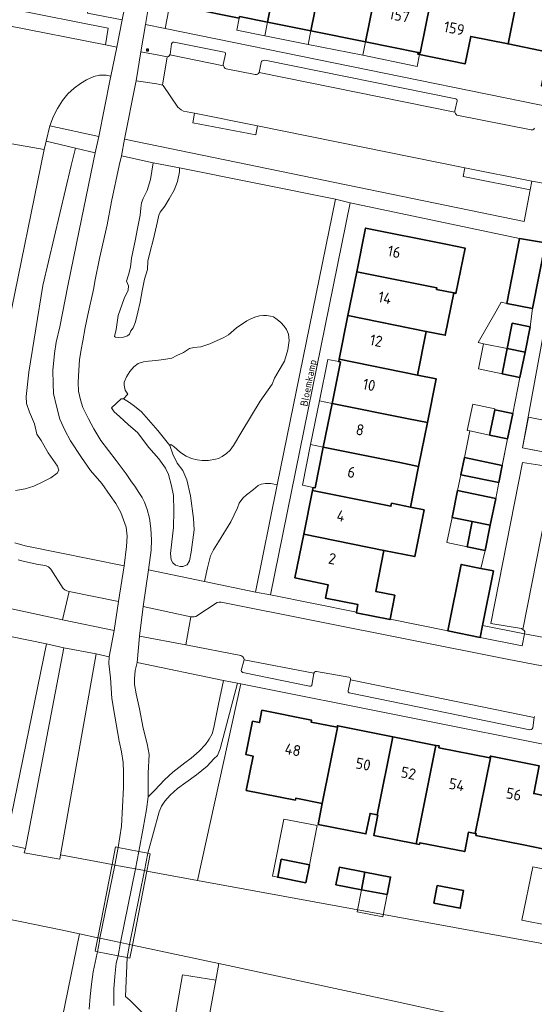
# Model space of a CAD drawing. Header units: metres. Extents: x 149984 to 156489, y 469398 to 478068.
# Tile 661 of 854: x 154614 to 154677, y 471740 to 471860. Entities that reach past the tile are written whole.
import ezdxf
from ezdxf.enums import TextEntityAlignment as Align

# ---------------------------------------------------------------- set-up
doc = ezdxf.new("R2010")
doc.units = ezdxf.units.M
doc.header["$LTSCALE"] = 0.75
for name, color, linetype, lineweight in [('B-WE-GK-BESCHOEIING-G', 252, 'GK-BESCHOEIING-SO', 18), ('B-WE-GR-BEPLANTING_CULTUUR_HEESTERS-GV', 252, 'Continuous', 18), ('B-WE-IE-MEUBILAIR-S', 252, 'Continuous', 25), ('B-WE-IE-TERREINAFSCHEIDING_KUNSTMATIG_MUUR-GV', 252, 'Continuous', 18), ('B-WE-KW-KUNSTWERK-GV', 6, 'Continuous', 18), ('B-WE-OG-BEBOUWING-GV', 6, 'Continuous', 35), ('B-WE-OG-BEBOUWING-T18', 1, 'Continuous', 18), ('B-WE-OG-BEBOUWING_LUIFEL-GV', 6, 'Continuous', 18), ('B-WE-OG-BEBOUWING_OVERBOUWING-GV', 6, 'Continuous', 18), ('B-WE-OG-TERREIN_BEGROEID-GV', 252, 'Continuous', 18), ('B-WE-OG-TERREIN_ERF-GV', 252, 'Continuous', 18), ('B-WE-OG-TERREIN_ONBEGROEID_ZAND-GV', 252, 'Continuous', 18), ('B-WE-OG-TOPOGRAFIE-T18', 7, 'Continuous', 18), ('B-WE-OG-WATER-GV', 252, 'Continuous', 18), ('B-WE-VH-GESLOTENVERHARDING_ASFALT-GV', 252, 'Continuous', 18), ('B-WE-VH-GESLOTENVERHARDING_BETON-GV', 252, 'Continuous', 18), ('B-WE-VH-HALFVERHARDING_GRASBETONSTEEN-GV', 252, 'Continuous', 18), ('B-WE-VH-OPENVERHARDING_BETONSTRAATSTEEN-GV', 252, 'Continuous', 18), ('B-WE-VH-OPENVERHARDING_STRAATBAKSTEEN-GV', 252, 'Continuous', 18), ('B-WE-VH-OPENVERHARDING_TEGEL-GV', 252, 'Continuous', 18)]:
    doc.layers.add(name, color=color, linetype=linetype, lineweight=lineweight)
doc.styles.add('NLCS-ISO', font='NLCS-ISO.ttf')
doc.styles.add('NLCS-ISO-M500-T18', font='NLCS-ISO.ttf', dxfattribs={"height": 0.9})
doc.styles.add('NLCS-ISO-M750-T18', font='NLCS-ISO.ttf', dxfattribs={"height": 1.35})
doc.linetypes.add('GK-BESCHOEIING-SO', pattern='A,18,-3,[1,NLCS.SHX,S=0.6,R=0,X=0,Y=0],-3', length=24)

# ---------------------------------------------------------------- blocks, each defined once
blk = doc.blocks.new('SIE-MEUBILAIR_BORD_VERKEER-SO')
blk.add_lwpolyline([(-0.5625, -0.5625), (0.5625, -0.5625), (0.5625, 0.5625), (-0.5625, 0.5625)], close=True)
at = {"style": 'NLCS-ISO'}
blk.add_text('vb', height=0.75, dxfattribs=at).set_placement((0, 0), align=Align.MIDDLE_CENTER)

msp = doc.modelspace()

# ---------------------------------------------------------------- linework, layer by layer
at = {"layer": 'B-WE-GK-BESCHOEIING-G', "flags": 128}
msp.add_lwpolyline([(154619.066, 471758.062), (154618.988, 471757.552), (154614.614, 471758.327), (154614.778, 471758.861)], dxfattribs=at)
at = {"layer": 'B-WE-GR-BEPLANTING_CULTUUR_HEESTERS-GV', "flags": 128}
for points in [[(154670.443, 471784.683), (154675.589, 471783.671), (154675.878, 471785.125), (154670.736, 471786.154)], [(154634.001, 471743.401), (154632.356, 471734.046), (154632.302, 471733.267), (154631.764, 471728.867), (154634.874, 471728.357), (154635.432, 471728.272), (154638.069, 471742.723)]]:
    msp.add_lwpolyline(points, close=True, dxfattribs=at)
at = {"layer": 'B-WE-IE-TERREINAFSCHEIDING_KUNSTMATIG_MUUR-GV', "flags": 128}
for points in [[(154623.32, 471746.27), (154623.593, 471746.216), (154623.828, 471747.504), (154623.901, 471747.862), (154625.716, 471756.823), (154626.15, 471758.968), (154625.822, 471759.032), (154625.4, 471756.882), (154623.643, 471747.917)], [(154629.344, 471756.147), (154627.531, 471747.088), (154627.214, 471745.506), (154627.559, 471745.439), (154627.868, 471747.016), (154629.647, 471756.091), (154630.061, 471758.201), (154629.767, 471758.259)]]:
    msp.add_lwpolyline(points, close=True, dxfattribs=at)
at = {"layer": 'B-WE-KW-KUNSTWERK-GV', "flags": 128}
msp.add_lwpolyline([(154625.4, 471756.882), (154623.643, 471747.917), (154623.32, 471746.27), (154623.593, 471746.216), (154626.11, 471745.723), (154627.214, 471745.506), (154627.559, 471745.439), (154627.868, 471747.016), (154629.647, 471756.091), (154630.061, 471758.201), (154629.767, 471758.259), (154628.665, 471758.475), (154626.15, 471758.968), (154625.822, 471759.032)], close=True, dxfattribs=at)
at = {"layer": 'B-WE-OG-BEBOUWING-GV', "flags": 128}
for points in [[(154644.415, 471859.983), (154646.764, 471871.654), (154646.554, 471871.696), (154646.083, 471869.343), (154642.852, 471869.961), (154642.916, 471870.219), (154643.386, 471872.573), (154637.319, 471873.786), (154635.84, 471866.509), (154634.867, 471866.71), (154634.109, 471862.977), (154635.082, 471862.779), (154634.864, 471861.702), (154640.934, 471860.468), (154641.001, 471860.672)], [(154651.577, 471868.205), (154651.585, 471868.245), (154651.827, 471868.193), (154652.298, 471870.547), (154646.764, 471871.654), (154644.415, 471859.983), (154649.724, 471858.913)], [(154651.585, 471868.245), (154651.577, 471868.205), (154649.724, 471858.913), (154656.413, 471857.563), (154658.765, 471869.253), (154653.256, 471870.355), (154653.158, 471869.864), (154652.783, 471867.987), (154651.827, 471868.193)], [(154664.989, 471865.507), (154664.753, 471865.554), (154663.654, 471865.793), (154664.132, 471868.18), (154658.765, 471869.253), (154656.413, 471857.563), (154662.86, 471856.262), (154663.12, 471856.211)], [(154673.867, 471857.317), (154675.149, 471863.687), (154675.159, 471863.736), (154675.636, 471866.087), (154675.76, 471866.698), (154665.379, 471868.735), (154664.797, 471865.77), (154664.753, 471865.554), (154664.989, 471865.507), (154663.12, 471856.211), (154662.86, 471856.262), (154662.818, 471856.058), (154668.596, 471854.877), (154669.291, 471858.236)], [(154684.285, 471850.587), (154686.463, 471861.411), (154675.149, 471863.687), (154673.867, 471857.317), (154678.768, 471856.334), (154677.945, 471852.204), (154681.055, 471851.584), (154681.523, 471851.491), (154681.454, 471851.145)], [(154655.344, 471829.437), (154665.147, 471827.457), (154665.109, 471827.27), (154667.208, 471826.851), (154667.487, 471826.795), (154668.604, 471832.331), (154666.228, 471832.811), (154656.426, 471834.791)], [(154675.28, 471833.507), (154673.692, 471825.556), (154676.845, 471824.927), (154678.455, 471832.998)], [(154654.263, 471824.082), (154663.85, 471822.146), (154666.174, 471821.677), (154667.208, 471826.851), (154665.109, 471827.27), (154665.147, 471827.457), (154655.344, 471829.437)], [(154654.263, 471824.082), (154653.182, 471818.728), (154662.768, 471816.792), (154663.85, 471822.146)], [(154673.747, 471820.047), (154675.94, 471819.603), (154676.566, 471822.696), (154674.373, 471823.14)], [(154675.94, 471819.603), (154673.747, 471820.047), (154673.121, 471816.954), (154675.314, 471816.51)], [(154662.768, 471816.792), (154653.182, 471818.728), (154653.124, 471818.441), (154653.34, 471818.397), (154652.316, 471813.33), (154661.687, 471811.437), (154663.995, 471810.971), (154665.077, 471816.326)], [(154651.235, 471807.975), (154660.606, 471806.083), (154662.914, 471805.617), (154663.995, 471810.971), (154661.687, 471811.437), (154652.316, 471813.33)], [(154671.606, 471809.441), (154673.813, 471808.995), (154674.44, 471812.095), (154672.234, 471812.542)], [(154649.938, 471802.664), (154659.524, 471800.729), (154659.598, 471801.096), (154661.907, 471800.63), (154662.914, 471805.617), (154660.606, 471806.083), (154651.235, 471807.975), (154650.228, 471802.988), (154650.012, 471803.032)], [(154672.74, 471803.641), (154673.154, 471805.738), (154668.521, 471806.694), (154668.089, 471804.6)], [(154659.524, 471800.729), (154649.938, 471802.664), (154648.857, 471797.31), (154658.673, 471795.329), (154662.431, 471794.57), (154663.586, 471800.291), (154661.907, 471800.63), (154659.598, 471801.096)], [(154669.477, 471798.87), (154671.681, 471798.416), (154672.354, 471801.686), (154667.686, 471802.649), (154667.012, 471799.379)], [(154669.477, 471798.87), (154668.839, 471795.778), (154671.043, 471795.323), (154671.681, 471798.416)], [(154660.016, 471789.841), (154657.66, 471790.317), (154658.673, 471795.329), (154648.857, 471797.31), (154647.775, 471791.956), (154651.838, 471791.134), (154651.509, 471789.503), (154655.484, 471788.7), (154655.296, 471787.772), (154655.281, 471787.697), (154659.414, 471786.862), (154659.429, 471786.937)], [(154670.736, 471786.154), (154672.068, 471792.832), (154670.542, 471793.136), (154668.131, 471793.617), (154666.507, 471785.469), (154670.443, 471784.683)], [(154651.121, 471764.351), (154653.034, 471773.859), (154652.962, 471773.873), (154652.928, 471773.697), (154649.742, 471774.33), (154649.787, 471774.557), (154643.724, 471775.761), (154643.427, 471774.261), (154642.58, 471774.429), (154641.768, 471770.337), (154642.639, 471770.164), (154641.806, 471765.966), (154647.829, 471764.77), (154647.874, 471764.995)], [(154659.74, 471772.527), (154653.034, 471773.859), (154651.121, 471764.351), (154650.613, 471761.792), (154656.466, 471760.63), (154656.963, 471763.137), (154657.817, 471762.968)], [(154657.817, 471762.968), (154657.905, 471762.95), (154657.41, 471760.457), (154662.612, 471759.424), (154665.036, 471771.475), (154659.74, 471772.527)], [(154662.612, 471759.424), (154663.019, 471759.343), (154663.063, 471759.561), (154668.55, 471758.472), (154669.018, 471760.831), (154669.839, 471760.668), (154671.744, 471770.135), (154671.687, 471770.146), (154671.644, 471769.931), (154665.399, 471771.171), (154665.444, 471771.394), (154665.036, 471771.475)], [(154681.733, 471764.591), (154677.004, 471765.56), (154677.678, 471768.956), (154671.744, 471770.135), (154669.839, 471760.668), (154669.957, 471760.645), (154669.92, 471760.456), (154675.76, 471759.296), (154680.47, 471758.319)], [(154649.094, 471754.64), (154649.533, 471756.851), (154646.097, 471757.534), (154645.658, 471755.322)], [(154656.338, 471755.948), (154653.206, 471756.55), (154652.793, 471754.404), (154655.926, 471753.802)], [(154655.926, 471753.802), (154659.058, 471753.2), (154659.471, 471755.346), (154656.338, 471755.948)], [(154664.777, 471752.142), (154668, 471751.525), (154668.414, 471753.688), (154665.191, 471754.305)]]:
    msp.add_lwpolyline(points, close=True, dxfattribs=at)
at = {"layer": 'B-WE-OG-BEBOUWING_LUIFEL-GV', "flags": 128}
for points in [[(154644.415, 471859.983), (154641.001, 471860.672), (154640.934, 471860.468), (154640.644, 471859.026), (154644.083, 471858.333)], [(154649.724, 471858.913), (154644.415, 471859.983), (154644.083, 471858.333), (154649.397, 471857.274)], [(154656.413, 471857.563), (154649.724, 471858.913), (154649.397, 471857.274), (154656.084, 471855.928)], [(154656.413, 471857.563), (154656.084, 471855.928), (154662.727, 471854.57), (154663.022, 471856.016), (154662.818, 471856.058), (154662.86, 471856.262)], [(154670.852, 471820.633), (154673.747, 471820.047), (154674.111, 471821.846), (154674.373, 471823.14), (154676.566, 471822.696), (154676.845, 471824.927), (154673.692, 471825.556), (154673.01, 471825.698), (154672.392, 471824.606), (154670.215, 471820.762)], [(154673.747, 471820.047), (154670.852, 471820.633), (154670.226, 471817.54), (154673.121, 471816.954)], [(154650.768, 471813.643), (154652.316, 471813.33), (154653.34, 471818.397), (154653.124, 471818.441), (154651.791, 471818.71)], [(154649.686, 471808.288), (154651.235, 471807.975), (154652.316, 471813.33), (154650.768, 471813.643)], [(154672.234, 471812.542), (154672.262, 471812.673), (154669.539, 471813.25), (154668.855, 471810.024), (154669.193, 471809.952), (154671.606, 471809.441)], [(154671.606, 471809.441), (154669.193, 471809.952), (154668.521, 471806.694), (154673.154, 471805.738), (154673.813, 471808.995)], [(154649.686, 471808.288), (154648.679, 471803.301), (154650.012, 471803.032), (154650.228, 471802.988), (154651.235, 471807.975)], [(154672.354, 471801.686), (154672.74, 471803.641), (154668.089, 471804.6), (154667.686, 471802.649)], [(154669.477, 471798.87), (154667.012, 471799.379), (154666.374, 471796.287), (154668.839, 471795.778)], [(154646.097, 471757.534), (154649.533, 471756.851), (154650.485, 471761.645), (154646.413, 471762.453), (154645.022, 471755.449), (154645.658, 471755.322)], [(154655.926, 471753.802), (154655.407, 471751.104), (154658.539, 471750.502), (154659.058, 471753.2)]]:
    msp.add_lwpolyline(points, close=True, dxfattribs=at)
at = {"layer": 'B-WE-OG-BEBOUWING_OVERBOUWING-GV', "flags": 128}
for points in [[(154675.616, 471807.881), (154684.521, 471806.116), (154685.263, 471809.863), (154676.359, 471811.628)], [(154678.859, 471749.406), (154680.208, 471755.944), (154676.908, 471756.624), (154675.56, 471750.086)]]:
    msp.add_lwpolyline(points, close=True, dxfattribs=at)
at = {"layer": 'B-WE-OG-TERREIN_BEGROEID-GV', "flags": 128}
for points in [[(154631.901, 471859.198), (154637.036, 471885.886), (154637.299, 471886.929), (154633.077, 471887.927), (154632.873, 471886.949), (154629.856, 471887.576), (154629.478, 471885.733), (154629.815, 471882.72), (154629.405, 471882.692), (154629.301, 471884.052), (154628.567, 471880.098), (154626.97, 471880.436)], [(154628.973, 471874.828), (154631.186, 471878.352), (154633.333, 471887.617), (154637.119, 471886.793), (154634.996, 471877.494), (154630.927, 471868.57), (154629.457, 471859.688), (154631.901, 471859.198)], [(154619.566, 471880.126), (154615.991, 471862.387), (154619.851, 471861.614), (154621.253, 471868.355), (154621.853, 471868.24), (154621.053, 471864.212), (154622.985, 471863.848), (154622.393, 471861.104), (154626.622, 471860.256), (154628.034, 471867.271)], [(154613.546, 471802.678), (154614.756, 471802.886), (154615.813, 471803.202), (154616.897, 471803.717), (154617.882, 471804.196), (154618.668, 471804.783), (154618.849, 471805.135), (154618.704, 471805.632), (154617.566, 471807.285), (154616.699, 471808.767), (154616.193, 471809.58), (154615.867, 471810.844), (154615.271, 471812.272), (154614.928, 471813.302), (154614.856, 471814.151), (154615.199, 471817.168), (154616.897, 471827.737), (154620.366, 471842.426), (154620.897, 471844.585), (154617.33, 471845.442), (154617.086, 471844.403), (154612.723, 471823.038)], [(154613.483, 471796.278), (154614.756, 471795.898), (154626.873, 471793.433), (154627.163, 471795.826), (154627.236, 471797.058), (154627.127, 471798.182), (154626.457, 471799.976), (154625.858, 471801.082), (154625.17, 471802.061), (154624.118, 471803.511), (154622.759, 471805.106), (154621.635, 471806.701), (154620.312, 471808.749), (154619.605, 471810.036), (154619.007, 471811.413), (154618.572, 471812.99), (154618.228, 471814.531), (154618.155, 471815.727), (154618.137, 471817.358), (154618.336, 471819.425), (154618.554, 471820.82), (154618.971, 471822.687), (154619.986, 471827.708), (154621.363, 471834.469), (154623.321, 471844.002), (154620.897, 471844.585), (154620.366, 471842.426), (154616.897, 471827.737), (154615.199, 471817.168), (154614.856, 471814.151), (154614.928, 471813.302), (154615.271, 471812.272), (154615.867, 471810.844), (154616.193, 471809.58), (154616.699, 471808.767), (154617.566, 471807.285), (154618.704, 471805.632), (154618.849, 471805.135), (154618.668, 471804.783), (154617.882, 471804.196), (154616.897, 471803.717), (154615.813, 471803.202), (154614.756, 471802.886), (154613.546, 471802.678)], [(154632.356, 471734.046), (154634.001, 471743.401), (154638.069, 471742.723), (154638.441, 471744.759), (154627.868, 471747.016), (154627.531, 471747.088), (154626.43, 471747.323), (154623.901, 471747.862), (154623.643, 471747.917), (154621.38, 471748.4), (154615.808, 471721.122)], [(154622.596, 471739.203), (154622.705, 471740.725), (154622.868, 471742.248), (154623.085, 471743.77), (154623.556, 471746.018), (154623.593, 471746.216), (154626.11, 471745.723), (154627.214, 471745.506), (154627.037, 471740.743), (154627.58, 471740.236), (154629.266, 471738.586)]]:
    msp.add_lwpolyline(points, dxfattribs=at)
for points in [[(154623.862, 471853.482), (154623.157, 471853.328), (154622.272, 471852.922), (154621.513, 471852.479), (154620.754, 471851.892), (154619.986, 471851.232), (154619.318, 471850.392), (154618.713, 471849.435), (154618.198, 471848.495), (154617.746, 471847.285), (154623.774, 471845.996), (154625.16, 471852.997), (154625.238, 471853.386), (154624.657, 471853.509)], [(154642.969, 471846.193), (154635.254, 471847.648), (154635.484, 471848.841), (154634.129, 471849.112), (154633.83, 471849.247), (154633.632, 471849.41), (154633.442, 471849.59), (154631.653, 471852.219), (154631.549, 471852.269), (154631.238, 471852.373), (154630.867, 471852.432), (154628.321, 471852.82), (154628.261, 471852.457), (154626.91, 471845.652), (154675.842, 471835.588), (154676.583, 471839.454), (154668.371, 471841.08), (154668.556, 471842.147), (154643.171, 471847.305)], [(154643.267, 471803.274), (154643.655, 471803.428), (154644.152, 471803.527), (154644.829, 471803.527), (154645.615, 471803.342), (154652.716, 471838.311), (154633.619, 471842.142), (154633.628, 471841.649), (154633.375, 471840.493), (154632.968, 471839.409), (154632.381, 471838.379), (154631.839, 471837.485), (154631.27, 471836.717), (154631.098, 471836.374), (154630.936, 471835.57), (154630.466, 471833.456), (154630.014, 471831.739), (154629.761, 471830.718), (154629.725, 471829.725), (154629.373, 471828.55), (154629.066, 471827.096), (154628.813, 471825.723), (154628.551, 471824.476), (154628.271, 471823.302), (154627.982, 471822.579), (154627.693, 471822.209), (154627.521, 471821.793), (154627.286, 471821.604), (154626.78, 471821.432), (154626.229, 471821.405), (154625.823, 471821.414), (154625.687, 471821.531), (154625.895, 471822.389), (154626.13, 471824.097), (154626.88, 471826.166), (154627.349, 471827.186), (154627.404, 471827.701), (154627.169, 471828.27), (154627.394, 471829.065), (154627.656, 471829.987), (154627.747, 471831.116), (154628.253, 471833.429), (154628.46, 471834.522), (154628.804, 471836.356), (154628.912, 471837.223), (154629.002, 471837.891), (154629.183, 471838.397), (154629.671, 471839.391), (154630.087, 471840.728), (154630.421, 471842.774), (154626.529, 471843.64), (154626.239, 471842.444), (154625.297, 471838.057), (154624.771, 471835.175), (154623.865, 471831.07), (154623.303, 471828.451), (154623.112, 471827.255), (154622.433, 471824.173), (154622.088, 471822.615), (154621.807, 471820.965), (154621.59, 471819.905), (154621.4, 471818.645), (154621.3, 471817.376), (154621.246, 471815.881), (154621.282, 471814.83), (154621.526, 471813.779), (154621.789, 471812.818), (154622.487, 471811.431), (154623.158, 471810.217), (154624.019, 471808.776), (154625.867, 471806.347), (154627.1, 471804.698), (154627.68, 471803.855), (154628.242, 471803.058), (154628.586, 471802.559), (154629.067, 471801.789), (154629.347, 471801.236), (154629.683, 471800.321), (154629.964, 471799.269), (154630.145, 471798.028), (154630.217, 471796.632), (154630.163, 471795.363), (154629.855, 471792.971), (154636.708, 471791.544), (154637.079, 471793.184), (154637.431, 471794.656), (154637.801, 471795.406), (154638.407, 471796.363), (154639.942, 471798.812), (154640.755, 471800.537), (154640.963, 471801.115), (154641.388, 471801.729), (154641.83, 471802.154), (154642.707, 471802.777)], [(154627.349, 471827.186), (154626.88, 471826.166), (154626.13, 471824.097), (154625.895, 471822.389), (154625.687, 471821.531), (154625.823, 471821.414), (154626.229, 471821.405), (154626.78, 471821.432), (154627.286, 471821.604), (154627.521, 471821.793), (154627.693, 471822.209), (154627.982, 471822.579), (154628.271, 471823.302), (154628.551, 471824.476), (154628.813, 471825.723), (154629.066, 471827.096), (154629.373, 471828.55), (154629.725, 471829.725), (154629.761, 471830.718), (154630.014, 471831.739), (154630.466, 471833.456), (154630.936, 471835.57), (154631.098, 471836.374), (154631.27, 471836.717), (154631.839, 471837.485), (154632.381, 471838.379), (154632.968, 471839.409), (154633.375, 471840.493), (154633.628, 471841.649), (154633.619, 471842.142), (154630.421, 471842.774), (154630.087, 471840.728), (154629.671, 471839.391), (154629.183, 471838.397), (154629.002, 471837.891), (154628.912, 471837.223), (154628.804, 471836.356), (154628.46, 471834.522), (154628.253, 471833.429), (154627.747, 471831.116), (154627.656, 471829.987), (154627.394, 471829.065), (154627.169, 471828.27), (154627.404, 471827.701)], [(154634.052, 471793.346), (154633.727, 471793.382), (154633.149, 471793.527), (154632.806, 471793.798), (154632.625, 471794.195), (154632.553, 471794.954), (154632.697, 471796.363), (154632.914, 471798.152), (154632.95, 471800.194), (154632.896, 471802.055), (154632.679, 471803.247), (154632.282, 471804.62), (154631.938, 471805.379), (154631.107, 471806.553), (154629.897, 471807.927), (154628.488, 471809.751), (154627.385, 471810.709), (154626.301, 471811.739), (154625.633, 471812.281), (154625.326, 471812.769), (154626.482, 471813.889), (154626.771, 471813.889), (154627.304, 471814.458), (154627.006, 471814.946), (154626.88, 471815.56), (154626.88, 471815.93), (154627.142, 471816.572), (154627.539, 471817.24), (154628.063, 471817.809), (154628.578, 471818.207), (154629.228, 471818.397), (154629.852, 471818.487), (154630.755, 471818.568), (154631.74, 471818.695), (154632.697, 471818.875), (154633.303, 471819.182), (154634.125, 471819.562), (154634.874, 471820.032), (154635.389, 471820.167), (154636.266, 471820.248), (154637.368, 471820.628), (154639.057, 471821.378), (154639.644, 471821.712), (154640.629, 471822.561), (154641.866, 471823.446), (154642.436, 471823.717), (154642.969, 471823.925), (154643.42, 471824.025), (154643.926, 471824.088), (154644.269, 471824.097), (154644.766, 471824.016), (154645.155, 471823.907), (154645.615, 471823.591), (154646.049, 471823.248), (154646.447, 471822.769), (154646.754, 471822.362), (154646.989, 471821.82), (154647.079, 471821.043), (154646.916, 471819.887), (154646.501, 471818.514), (154645.832, 471817.376), (154645.272, 471816.4), (154644.965, 471815.695), (154643.52, 471813.6), (154641.279, 471809.878), (154640.249, 471808.179), (154639.861, 471807.619), (154639.382, 471807.195), (154638.867, 471806.815), (154638.407, 471806.571), (154638.027, 471806.481), (154637.196, 471806.328), (154636.428, 471806.328), (154635.805, 471806.4), (154635.1, 471806.58), (154634.45, 471806.851), (154633.763, 471807.321), (154632.959, 471808.035), (154632.589, 471808.297), (154632.444, 471808.161), (154632.824, 471807.132), (154633.366, 471805.993), (154634.034, 471805.126), (154634.522, 471803.97), (154634.974, 471802.018), (154635.335, 471799.236), (154635.443, 471797.863), (154635.064, 471795.135), (154634.847, 471794.051), (154634.558, 471793.581)], [(154633.727, 471793.382), (154634.052, 471793.346), (154634.558, 471793.581), (154634.847, 471794.051), (154635.064, 471795.135), (154635.443, 471797.863), (154635.335, 471799.236), (154634.974, 471802.018), (154634.522, 471803.97), (154634.034, 471805.126), (154633.366, 471805.993), (154632.824, 471807.132), (154632.444, 471808.161), (154630.981, 471810.022), (154628.975, 471812.299), (154628.144, 471813.003), (154627.404, 471813.509), (154626.771, 471813.889), (154626.482, 471813.889), (154625.326, 471812.769), (154625.633, 471812.281), (154626.301, 471811.739), (154627.385, 471810.709), (154628.488, 471809.751), (154629.897, 471807.927), (154631.107, 471806.553), (154631.938, 471805.379), (154632.282, 471804.62), (154632.679, 471803.247), (154632.896, 471802.055), (154632.95, 471800.194), (154632.914, 471798.152), (154632.697, 471796.363), (154632.553, 471794.954), (154632.625, 471794.195), (154632.806, 471793.798), (154633.149, 471793.527)], [(154643.655, 471803.428), (154643.267, 471803.274), (154642.707, 471802.777), (154641.83, 471802.154), (154641.388, 471801.729), (154640.963, 471801.115), (154640.755, 471800.537), (154639.942, 471798.812), (154638.407, 471796.363), (154637.801, 471795.406), (154637.431, 471794.656), (154637.079, 471793.184), (154636.708, 471791.544), (154642.96, 471790.225), (154645.615, 471803.342), (154644.829, 471803.527), (154644.152, 471803.527)], [(154617.367, 471783.89), (154612.337, 471759.377), (154614.778, 471758.861), (154619.496, 471783.41)], [(154619.066, 471758.062), (154625.4, 471756.882), (154625.716, 471756.823), (154628.24, 471756.353), (154629.344, 471756.147), (154629.647, 471756.091), (154635.842, 471754.937), (154641.136, 471778.99), (154640.721, 471779.078), (154638.6, 471771.03), (154638.292, 471770.251), (154637.857, 471769.816), (154637.023, 471768.928), (154635.737, 471767.877), (154634.395, 471766.934), (154633.398, 471766.209), (154632.492, 471765.393), (154631.858, 471764.65), (154631.441, 471764.034), (154631.151, 471763.327), (154629.767, 471758.259), (154628.665, 471758.475), (154626.15, 471758.968), (154626.547, 471761.587), (154626.765, 471766.318), (154626.783, 471768.185), (154626.747, 471769.363), (154626.529, 471770.686), (154626.239, 471771.991), (154625.732, 471775.036), (154625.351, 471777.211), (154625.188, 471779.731), (154624.988, 471781.507), (154625.024, 471782.31), (154623.448, 471782.685)], [(154639.035, 471779.404), (154628.441, 471781.606), (154628.206, 471780.628), (154628.115, 471779.613), (154628.133, 471778.906), (154628.332, 471777.764), (154628.749, 471775.933), (154629.184, 471773.559), (154629.692, 471771.656), (154629.909, 471770.351), (154629.819, 471768.049), (154629.819, 471765.185), (154630.607, 471765.973), (154631.803, 471767.26), (154632.837, 471768.203), (154634.305, 471769.327), (154635.066, 471769.907), (154636.045, 471770.777), (154636.824, 471771.574), (154637.277, 471772.227), (154637.64, 471772.897), (154637.857, 471773.677), (154638.419, 471776.522)]]:
    msp.add_lwpolyline(points, close=True, dxfattribs=at)
at = {"layer": 'B-WE-OG-TERREIN_ERF-GV', "flags": 128}
for points in [[(154637.036, 471885.886), (154631.901, 471859.198), (154677.504, 471849.918), (154758.487, 471833.605), (154780.201, 471829.4), (154783.037, 471852.456), (154783.246, 471854.159), (154777.601, 471855.448), (154656.446, 471881.819), (154655.389, 471876.626), (154653.327, 471877.046), (154651.265, 471877.466), (154652.293, 471882.723), (154649.549, 471883.32)], [(154648.857, 471797.31), (154649.938, 471802.664), (154650.012, 471803.032), (154650.228, 471802.988), (154651.235, 471807.975), (154652.316, 471813.33), (154653.34, 471818.397), (154653.124, 471818.441), (154653.182, 471818.728), (154654.263, 471824.082), (154655.344, 471829.437), (154656.426, 471834.791), (154666.228, 471832.811), (154668.604, 471832.331), (154667.487, 471826.795), (154667.208, 471826.851), (154666.174, 471821.677), (154663.85, 471822.146), (154662.768, 471816.792), (154665.077, 471816.326), (154663.995, 471810.971), (154662.914, 471805.617), (154661.907, 471800.63), (154663.586, 471800.291), (154662.431, 471794.57), (154658.673, 471795.329), (154657.66, 471790.317), (154660.016, 471789.841), (154659.429, 471786.937), (154666.507, 471785.469), (154668.131, 471793.617), (154670.542, 471793.136), (154671.043, 471795.323), (154668.839, 471795.778), (154669.477, 471798.87), (154667.012, 471799.379), (154667.686, 471802.649), (154672.354, 471801.686), (154672.74, 471803.641), (154668.089, 471804.6), (154668.521, 471806.694), (154673.154, 471805.738), (154673.185, 471805.894), (154673.813, 471808.995), (154671.606, 471809.441), (154672.234, 471812.542), (154674.44, 471812.095), (154675.314, 471816.51), (154673.121, 471816.954), (154673.747, 471820.047), (154674.373, 471823.14), (154676.566, 471822.696), (154676.845, 471824.927), (154673.692, 471825.556), (154675.28, 471833.507), (154654.523, 471837.864), (154644.766, 471789.913), (154655.296, 471787.772), (154655.484, 471788.7), (154651.509, 471789.503), (154651.838, 471791.134), (154647.775, 471791.956)], [(154768.402, 471730.713), (154771.157, 471752.88), (154728.834, 471761.417), (154681.238, 471770.987), (154641.136, 471778.99), (154635.842, 471754.937)], [(154499.451, 471751.006), (154498.279, 471744.791), (154527.724, 471738.848), (154569.875, 471730.439), (154615.808, 471721.122), (154621.38, 471748.4), (154619.128, 471748.881), (154597.572, 471753.281), (154576.231, 471757.609), (154503.985, 471772.405), (154501.667, 471761.916), (154501.062, 471758.939)], [(154649.094, 471754.64), (154645.658, 471755.322), (154646.097, 471757.534), (154649.533, 471756.851)], [(154655.926, 471753.802), (154652.793, 471754.404), (154653.206, 471756.55), (154656.338, 471755.948), (154659.471, 471755.346), (154659.058, 471753.2)], [(154664.777, 471752.142), (154665.191, 471754.305), (154668.414, 471753.688), (154668, 471751.525)], [(154638.441, 471744.759), (154638.069, 471742.723), (154635.432, 471728.272), (154633.476, 471717.549), (154666.671, 471710.845), (154667.981, 471710.572), (154701.435, 471703.873), (154702.339, 471703.691), (154713.3, 471701.482), (154714.242, 471701.271), (154763.275, 471691.236), (154766.94, 471709.733), (154767.294, 471711.362), (154768.052, 471717.069), (154754.334, 471719.433), (154659.899, 471740.18)]]:
    msp.add_lwpolyline(points, close=True, dxfattribs=at)
for points in [[(154678.768, 471856.334), (154673.867, 471857.317), (154669.291, 471858.236), (154668.596, 471854.877), (154662.818, 471856.058), (154662.86, 471856.262), (154656.413, 471857.563), (154649.724, 471858.913), (154644.415, 471859.983), (154641.001, 471860.672)], [(154680.205, 471832.778), (154675.616, 471807.881), (154680.208, 471806.971)], [(154612.337, 471759.377), (154617.367, 471783.89), (154574.238, 471792.654)], [(154680.47, 471758.319), (154675.76, 471759.296), (154669.92, 471760.456), (154669.957, 471760.645), (154669.839, 471760.668), (154669.018, 471760.831), (154668.55, 471758.472), (154663.063, 471759.561), (154663.019, 471759.343), (154662.612, 471759.424), (154657.41, 471760.457), (154657.905, 471762.95), (154657.817, 471762.968), (154656.963, 471763.137), (154656.466, 471760.63), (154650.613, 471761.792), (154651.121, 471764.351), (154647.874, 471764.995), (154647.829, 471764.77), (154641.806, 471765.966), (154642.639, 471770.164), (154641.768, 471770.337), (154642.58, 471774.429), (154643.427, 471774.261), (154643.724, 471775.761), (154649.787, 471774.557), (154649.742, 471774.33), (154652.928, 471773.697), (154652.962, 471773.873), (154653.034, 471773.859), (154659.74, 471772.527), (154665.036, 471771.475), (154665.444, 471771.394), (154665.399, 471771.171), (154671.644, 471769.931), (154671.687, 471770.146), (154671.744, 471770.135), (154677.678, 471768.956), (154677.004, 471765.56), (154681.733, 471764.591)]]:
    msp.add_lwpolyline(points, dxfattribs=at)
at = {"layer": 'B-WE-OG-TERREIN_ONBEGROEID_ZAND-GV', "flags": 128}
msp.add_lwpolyline([(154633.303, 471819.182), (154632.697, 471818.875), (154631.74, 471818.695), (154630.755, 471818.568), (154629.852, 471818.487), (154629.228, 471818.397), (154628.578, 471818.207), (154628.063, 471817.809), (154627.539, 471817.24), (154627.142, 471816.572), (154626.88, 471815.93), (154626.88, 471815.56), (154627.006, 471814.946), (154627.304, 471814.458), (154626.771, 471813.889), (154627.404, 471813.509), (154628.144, 471813.003), (154628.975, 471812.299), (154630.981, 471810.022), (154632.444, 471808.161), (154632.589, 471808.297), (154632.959, 471808.035), (154633.763, 471807.321), (154634.45, 471806.851), (154635.1, 471806.58), (154635.805, 471806.4), (154636.428, 471806.328), (154637.196, 471806.328), (154638.027, 471806.481), (154638.407, 471806.571), (154638.867, 471806.815), (154639.382, 471807.195), (154639.861, 471807.619), (154640.249, 471808.179), (154641.279, 471809.878), (154643.52, 471813.6), (154644.965, 471815.695), (154645.272, 471816.4), (154645.832, 471817.376), (154646.501, 471818.514), (154646.916, 471819.887), (154647.079, 471821.043), (154646.989, 471821.82), (154646.754, 471822.362), (154646.447, 471822.769), (154646.049, 471823.248), (154645.615, 471823.591), (154645.155, 471823.907), (154644.766, 471824.016), (154644.269, 471824.097), (154643.926, 471824.088), (154643.42, 471824.025), (154642.969, 471823.925), (154642.436, 471823.717), (154641.866, 471823.446), (154640.629, 471822.561), (154639.644, 471821.712), (154639.057, 471821.378), (154637.368, 471820.628), (154636.266, 471820.248), (154635.389, 471820.167), (154634.874, 471820.032), (154634.125, 471819.562)], close=True, dxfattribs=at)
at = {"layer": 'B-WE-OG-WATER-GV', "flags": 128}
for points in [[(154768.402, 471730.713), (154635.842, 471754.937), (154629.647, 471756.091), (154629.344, 471756.147), (154628.24, 471756.353), (154625.716, 471756.823), (154625.4, 471756.882), (154619.066, 471758.062), (154618.988, 471757.552), (154614.614, 471758.327), (154614.778, 471758.861), (154612.337, 471759.377)], [(154597.572, 471753.281), (154619.128, 471748.881), (154621.38, 471748.4), (154623.643, 471747.917), (154623.901, 471747.862), (154626.43, 471747.323), (154627.531, 471747.088), (154627.868, 471747.016), (154638.441, 471744.759), (154659.899, 471740.18), (154754.334, 471719.433)]]:
    msp.add_lwpolyline(points, dxfattribs=at)
at = {"layer": 'B-WE-VH-GESLOTENVERHARDING_ASFALT-GV', "flags": 128}
for points in [[(154628.909, 471856.372), (154629.457, 471859.688), (154630.927, 471868.57)], [(154628.034, 471867.271), (154626.622, 471860.256), (154625.955, 471856.946), (154625.238, 471853.386), (154625.16, 471852.997), (154623.774, 471845.996), (154623.321, 471844.002), (154621.363, 471834.469), (154619.986, 471827.708), (154618.971, 471822.687), (154618.554, 471820.82), (154618.336, 471819.425), (154618.137, 471817.358), (154618.155, 471815.727), (154618.228, 471814.531), (154618.572, 471812.99), (154619.007, 471811.413), (154619.605, 471810.036), (154620.312, 471808.749), (154621.635, 471806.701), (154622.759, 471805.106), (154624.118, 471803.511), (154625.17, 471802.061), (154625.858, 471801.082), (154626.457, 471799.976), (154627.127, 471798.182), (154627.236, 471797.058), (154627.163, 471795.826), (154626.873, 471793.433), (154626.167, 471789.083), (154625.641, 471785.512), (154625.024, 471782.31), (154624.988, 471781.507), (154625.188, 471779.731), (154625.351, 471777.211), (154625.732, 471775.036), (154626.239, 471771.991), (154626.529, 471770.686), (154626.747, 471769.363), (154626.783, 471768.185), (154626.765, 471766.318), (154626.547, 471761.587), (154626.15, 471758.968), (154628.665, 471758.475), (154629.202, 471761.343), (154629.583, 471763.608), (154629.819, 471765.185), (154629.819, 471768.049), (154629.909, 471770.351), (154629.692, 471771.656), (154629.184, 471773.559), (154628.749, 471775.933), (154628.332, 471777.764), (154628.133, 471778.906), (154628.115, 471779.613), (154628.206, 471780.628), (154628.441, 471781.606), (154628.749, 471784.833), (154629.202, 471788.458), (154629.855, 471792.971), (154630.163, 471795.363), (154630.217, 471796.632), (154630.145, 471798.028), (154629.964, 471799.269), (154629.683, 471800.321), (154629.347, 471801.236), (154629.067, 471801.789), (154628.586, 471802.559), (154628.242, 471803.058), (154627.68, 471803.855), (154627.1, 471804.698), (154625.867, 471806.347), (154624.019, 471808.776), (154623.158, 471810.217), (154622.487, 471811.431), (154621.789, 471812.818), (154621.526, 471813.779), (154621.282, 471814.83), (154621.246, 471815.881), (154621.3, 471817.376), (154621.4, 471818.645), (154621.59, 471819.905), (154621.807, 471820.965), (154622.088, 471822.615), (154622.433, 471824.173), (154623.112, 471827.255), (154623.303, 471828.451), (154623.865, 471831.07), (154624.771, 471835.175), (154625.297, 471838.057), (154626.239, 471842.444), (154626.529, 471843.64), (154626.91, 471845.652), (154628.261, 471852.457), (154628.321, 471852.82), (154628.909, 471856.372)], [(154625.614, 471739.619), (154625.614, 471741.677), (154625.741, 471743.199), (154625.886, 471744.794), (154626.11, 471745.723), (154623.593, 471746.216), (154623.556, 471746.018), (154623.085, 471743.77), (154622.868, 471742.248), (154622.705, 471740.725), (154622.596, 471739.203)]]:
    msp.add_lwpolyline(points, dxfattribs=at)
msp.add_lwpolyline([(154628.665, 471758.475), (154626.15, 471758.968), (154625.716, 471756.823), (154623.901, 471747.862), (154623.828, 471747.504), (154623.593, 471746.216), (154626.11, 471745.723), (154626.43, 471747.323), (154628.24, 471756.353)], close=True, dxfattribs=at)
at = {"layer": 'B-WE-VH-GESLOTENVERHARDING_BETON-GV', "flags": 128}
msp.add_lwpolyline([(154629.767, 471758.259), (154628.665, 471758.475), (154628.24, 471756.353), (154626.43, 471747.323), (154626.11, 471745.723), (154627.214, 471745.506), (154627.531, 471747.088), (154629.344, 471756.147)], close=True, dxfattribs=at)
at = {"layer": 'B-WE-VH-HALFVERHARDING_GRASBETONSTEEN-GV', "flags": 128}
for points in [[(154643.171, 471847.305), (154635.484, 471848.841), (154635.254, 471847.648), (154642.969, 471846.193)], [(154668.556, 471842.147), (154668.371, 471841.08), (154676.583, 471839.454), (154676.758, 471840.521)], [(154614.778, 471758.861), (154614.614, 471758.327), (154618.988, 471757.552), (154619.066, 471758.062), (154623.448, 471782.685), (154619.496, 471783.41)]]:
    msp.add_lwpolyline(points, close=True, dxfattribs=at)
at = {"layer": 'B-WE-VH-OPENVERHARDING_BETONSTRAATSTEEN-GV', "flags": 128}
for points in [[(154686.195, 471805.784), (154680.208, 471806.971), (154679.986, 471805.709), (154679.934, 471805.614), (154679.842, 471805.546), (154679.695, 471805.503), (154679.581, 471805.503), (154675.686, 471785.67), (154675.826, 471785.548), (154675.903, 471785.399), (154675.878, 471785.125), (154681.786, 471784.023), (154681.813, 471784.181), (154681.854, 471784.229), (154681.976, 471784.288), (154682.114, 471784.308), (154686.007, 471803.988), (154685.89, 471804.141), (154685.863, 471804.34)], [(154679.492, 471805.503), (154679.325, 471805.53), (154675.619, 471806.081), (154671.734, 471786.397), (154675.519, 471785.783), (154675.686, 471785.67), (154679.581, 471805.503)]]:
    msp.add_lwpolyline(points, close=True, dxfattribs=at)
at = {"layer": 'B-WE-VH-OPENVERHARDING_STRAATBAKSTEEN-GV', "flags": 128}
for points in [[(154612.935, 471861.602), (154612.523, 471859.588), (154624.569, 471857.219), (154624.923, 471859.272)], [(154632.674, 471857.339), (154632.493, 471856.043), (154632.45, 471855.97), (154639.008, 471854.627), (154638.986, 471854.821), (154639.268, 471856.083), (154639.261, 471856.19), (154639.234, 471856.255), (154639.11, 471856.332), (154632.994, 471857.542), (154632.872, 471857.529), (154632.741, 471857.466)], [(154631.238, 471852.373), (154631.549, 471852.269), (154632.118, 471855.758), (154630.903, 471855.984), (154628.909, 471856.372), (154628.321, 471852.82), (154630.867, 471852.432)], [(154667.586, 471850.534), (154667.476, 471850.607), (154644.076, 471855.318), (154643.918, 471855.304), (154643.747, 471855.241), (154643.679, 471855.178), (154643.629, 471855.069), (154643.372, 471853.827), (154667.361, 471848.96), (154667.347, 471849.136), (154667.634, 471850.367), (154667.618, 471850.451)], [(154619.315, 471786.836), (154625.641, 471785.512), (154626.167, 471789.083), (154620.126, 471790.311)], [(154628.749, 471784.833), (154634.428, 471783.764), (154635.032, 471787.213), (154629.202, 471788.458)], [(154649.835, 471778.814), (154650.079, 471780.322), (154641.542, 471781.939), (154641.208, 471780.63), (154641.235, 471780.503), (154641.407, 471780.395), (154649.573, 471778.705), (154649.736, 471778.732)], [(154676.817, 471773.491), (154676.88, 471773.631), (154677.042, 471774.864), (154654.589, 471779.48), (154654.282, 471778.152), (154654.291, 471778.007), (154654.427, 471777.899), (154676.514, 471773.378), (154676.677, 471773.405)]]:
    msp.add_lwpolyline(points, close=True, dxfattribs=at)
for points in [[(154612.657, 471845.18), (154617.086, 471844.403), (154617.33, 471845.442), (154617.746, 471847.285), (154618.198, 471848.495), (154618.713, 471849.435), (154619.318, 471850.392), (154619.986, 471851.232), (154620.754, 471851.892), (154621.513, 471852.479), (154622.272, 471852.922), (154623.157, 471853.328), (154623.862, 471853.482), (154624.657, 471853.509), (154625.238, 471853.386), (154625.955, 471856.946), (154624.569, 471857.219), (154612.523, 471859.588)], [(154677.108, 471847.002), (154677.002, 471846.885), (154676.891, 471846.828), (154676.794, 471846.804), (154676.672, 471846.79), (154667.591, 471848.608), (154667.492, 471848.676), (154667.41, 471848.793), (154667.361, 471848.96), (154643.372, 471853.827), (154643.295, 471853.696), (154643.186, 471853.633), (154643.069, 471853.597), (154642.906, 471853.583), (154639.361, 471854.283), (154639.243, 471854.324), (154639.094, 471854.464), (154639.008, 471854.627), (154632.45, 471855.97), (154632.389, 471855.867), (154632.303, 471855.785), (154632.118, 471855.758), (154631.549, 471852.269), (154631.653, 471852.219), (154633.442, 471849.59), (154633.632, 471849.41), (154633.83, 471849.247), (154634.129, 471849.112), (154635.484, 471848.841), (154643.171, 471847.305), (154668.556, 471842.147), (154676.758, 471840.521), (154680.155, 471839.897)], [(154612.723, 471823.038), (154617.086, 471844.403), (154612.657, 471845.18)], [(154612.702, 471788.281), (154619.315, 471786.836), (154620.126, 471790.311), (154619.837, 471790.366), (154619.611, 471790.492), (154619.395, 471790.691), (154617.895, 471793.021), (154617.615, 471793.32), (154617.308, 471793.446), (154616.919, 471793.536), (154616.332, 471793.627), (154614.652, 471793.979), (154613.875, 471794.16)], [(154682.224, 471780.383), (154673.741, 471782.027), (154638.754, 471789.011), (154638.501, 471789.011), (154638.239, 471788.974), (154635.646, 471787.258), (154635.438, 471787.195), (154635.213, 471787.186), (154635.032, 471787.213), (154634.428, 471783.764), (154641.154, 471782.481), (154641.407, 471782.319), (154641.524, 471782.138), (154641.542, 471781.939), (154650.079, 471780.322), (154650.151, 471780.422), (154650.269, 471780.503), (154650.395, 471780.503), (154654.386, 471779.805), (154654.512, 471779.731), (154654.564, 471779.661), (154654.589, 471779.48), (154677.042, 471774.864), (154677.083, 471774.999)]]:
    msp.add_lwpolyline(points, dxfattribs=at)
at = {"layer": 'B-WE-VH-OPENVERHARDING_TEGEL-GV', "flags": 128}
for points in [[(154601.169, 471861.86), (154608.906, 471860.289), (154610.062, 471860.072), (154612.523, 471859.588), (154612.935, 471861.602), (154624.923, 471859.272), (154624.569, 471857.219), (154625.955, 471856.946), (154626.622, 471860.256), (154622.393, 471861.104)], [(154677.504, 471849.918), (154631.901, 471859.198), (154629.457, 471859.688), (154628.909, 471856.372), (154630.903, 471855.984), (154632.118, 471855.758), (154632.303, 471855.785), (154632.389, 471855.867), (154632.45, 471855.97), (154632.493, 471856.043), (154632.674, 471857.339), (154632.741, 471857.466), (154632.872, 471857.529), (154632.994, 471857.542), (154639.11, 471856.332), (154639.234, 471856.255), (154639.261, 471856.19), (154639.268, 471856.083), (154638.986, 471854.821), (154639.008, 471854.627), (154639.094, 471854.464), (154639.243, 471854.324), (154639.361, 471854.283), (154642.906, 471853.583), (154643.069, 471853.597), (154643.186, 471853.633), (154643.295, 471853.696), (154643.372, 471853.827), (154643.629, 471855.069), (154643.679, 471855.178), (154643.747, 471855.241), (154643.918, 471855.304), (154644.076, 471855.318), (154667.476, 471850.607), (154667.586, 471850.534), (154667.618, 471850.451), (154667.634, 471850.367), (154667.347, 471849.136), (154667.361, 471848.96), (154667.41, 471848.793), (154667.492, 471848.676), (154667.591, 471848.608), (154676.672, 471846.79), (154676.794, 471846.804), (154676.891, 471846.828), (154677.002, 471846.885), (154677.108, 471847.002)], [(154680.155, 471839.897), (154676.758, 471840.521), (154676.583, 471839.454), (154675.842, 471835.588), (154626.91, 471845.652), (154626.529, 471843.64), (154630.421, 471842.774), (154633.619, 471842.142), (154652.716, 471838.311), (154654.523, 471837.864), (154675.28, 471833.507), (154678.455, 471832.998)], [(154678.455, 471832.998), (154676.845, 471824.927), (154676.566, 471822.696), (154675.94, 471819.603), (154675.314, 471816.51), (154674.44, 471812.095), (154673.813, 471808.995), (154673.185, 471805.894), (154673.154, 471805.738), (154672.74, 471803.641), (154672.354, 471801.686), (154671.681, 471798.416), (154671.043, 471795.323), (154670.542, 471793.136), (154672.068, 471792.832), (154670.736, 471786.154), (154675.878, 471785.125), (154675.903, 471785.399), (154675.826, 471785.548), (154675.686, 471785.67), (154675.519, 471785.783), (154671.734, 471786.397), (154675.619, 471806.081), (154679.325, 471805.53)], [(154680.208, 471806.971), (154675.616, 471807.881), (154680.205, 471832.778)], [(154613.875, 471794.16), (154614.652, 471793.979), (154616.332, 471793.627), (154616.919, 471793.536), (154617.308, 471793.446), (154617.615, 471793.32), (154617.895, 471793.021), (154619.395, 471790.691), (154619.611, 471790.492), (154619.837, 471790.366), (154620.126, 471790.311), (154626.167, 471789.083), (154626.873, 471793.433), (154614.756, 471795.898), (154613.483, 471796.278)], [(154574.238, 471792.654), (154617.367, 471783.89), (154619.496, 471783.41), (154623.448, 471782.685), (154625.024, 471782.31), (154625.641, 471785.512), (154619.315, 471786.836), (154612.702, 471788.281)], [(154681.786, 471784.023), (154675.878, 471785.125), (154675.589, 471783.671), (154670.443, 471784.683), (154666.507, 471785.469), (154659.429, 471786.937), (154659.414, 471786.862), (154655.281, 471787.697), (154655.296, 471787.772), (154644.766, 471789.913), (154642.96, 471790.225), (154636.708, 471791.544), (154629.855, 471792.971), (154629.202, 471788.458), (154635.032, 471787.213), (154635.213, 471787.186), (154635.438, 471787.195), (154635.646, 471787.258), (154638.239, 471788.974), (154638.501, 471789.011), (154638.754, 471789.011), (154673.741, 471782.027), (154682.224, 471780.383)], [(154677.083, 471774.999), (154677.042, 471774.864), (154676.88, 471773.631), (154676.817, 471773.491), (154676.677, 471773.405), (154676.514, 471773.378), (154654.427, 471777.899), (154654.291, 471778.007), (154654.282, 471778.152), (154654.589, 471779.48), (154654.564, 471779.661), (154654.512, 471779.731), (154654.386, 471779.805), (154650.395, 471780.503), (154650.269, 471780.503), (154650.151, 471780.422), (154650.079, 471780.322), (154649.835, 471778.814), (154649.736, 471778.732), (154649.573, 471778.705), (154641.407, 471780.395), (154641.235, 471780.503), (154641.208, 471780.63), (154641.542, 471781.939), (154641.524, 471782.138), (154641.407, 471782.319), (154641.154, 471782.481), (154634.428, 471783.764), (154628.749, 471784.833), (154628.441, 471781.606), (154639.035, 471779.404), (154640.721, 471779.078), (154641.136, 471778.99), (154681.238, 471770.987)], [(154629.266, 471738.586), (154627.58, 471740.236), (154627.037, 471740.743), (154627.214, 471745.506), (154626.11, 471745.723), (154625.886, 471744.794), (154625.741, 471743.199), (154625.614, 471741.677), (154625.614, 471739.619)]]:
    msp.add_lwpolyline(points, dxfattribs=at)
for points in [[(154617.33, 471845.442), (154620.897, 471844.585), (154623.321, 471844.002), (154623.774, 471845.996), (154617.746, 471847.285)], [(154654.523, 471837.864), (154652.716, 471838.311), (154645.615, 471803.342), (154642.96, 471790.225), (154644.766, 471789.913)], [(154628.665, 471758.475), (154629.767, 471758.259), (154631.151, 471763.327), (154631.441, 471764.034), (154631.858, 471764.65), (154632.492, 471765.393), (154633.398, 471766.209), (154634.395, 471766.934), (154635.737, 471767.877), (154637.023, 471768.928), (154637.857, 471769.816), (154638.292, 471770.251), (154638.6, 471771.03), (154640.721, 471779.078), (154639.035, 471779.404), (154638.419, 471776.522), (154637.857, 471773.677), (154637.64, 471772.897), (154637.277, 471772.227), (154636.824, 471771.574), (154636.045, 471770.777), (154635.066, 471769.907), (154634.305, 471769.327), (154632.837, 471768.203), (154631.803, 471767.26), (154630.607, 471765.973), (154629.819, 471765.185), (154629.583, 471763.608), (154629.202, 471761.343)]]:
    msp.add_lwpolyline(points, close=True, dxfattribs=at)

# ---------------------------------------------------------------- block references
at = {"layer": 'B-WE-IE-MEUBILAIR-S', "xscale": 0.2, "yscale": 0.2, "zscale": 0.2}
msp.add_blockref('SIE-MEUBILAIR_BORD_VERKEER-SO', (154629.723, 471856.58), dxfattribs=at)

# ---------------------------------------------------------------- texts
at = {"layer": 'B-WE-OG-BEBOUWING-T18', "style": 'NLCS-ISO-M750-T18'}
for s, rotation, p in [('157', 348.6, (154660.557, 471860.807)), ('159', 348.4, (154667.271, 471859.231)), ('16', 348.6, (154659.92, 471831.886)), ('14', 348.6, (154658.782, 471826.254)), ('12', 348.6, (154657.722, 471821.001)), ('10', 348.6, (154656.854, 471815.593)), ('8', 348.6, (154655.744, 471810.096)), ('6', 348.6, (154654.696, 471804.904)), ('4', 348.6, (154653.392, 471799.56)), ('2', 348.6, (154652.333, 471794.319)), ('48', 348.8, (154647.516, 471770.93)), ('50', 348.8, (154656.126, 471769.167)), ('52', 348.8, (154661.663, 471768.067)), ('54', 348.8, (154667.58, 471766.66)), ('56', 348.8, (154674.565, 471765.496))]:
    msp.add_text(s, height=1.35, rotation=rotation, dxfattribs=at).set_placement(p, align=Align.MIDDLE)
at = {"layer": 'B-WE-OG-TOPOGRAFIE-T18', "style": 'NLCS-ISO-M500-T18'}
msp.add_text('Bloemkamp', height=0.9, rotation=78.6, dxfattribs=at).set_placement((154649.544, 471815.81), align=Align.MIDDLE)

doc.saveas('drawing.dxf')
